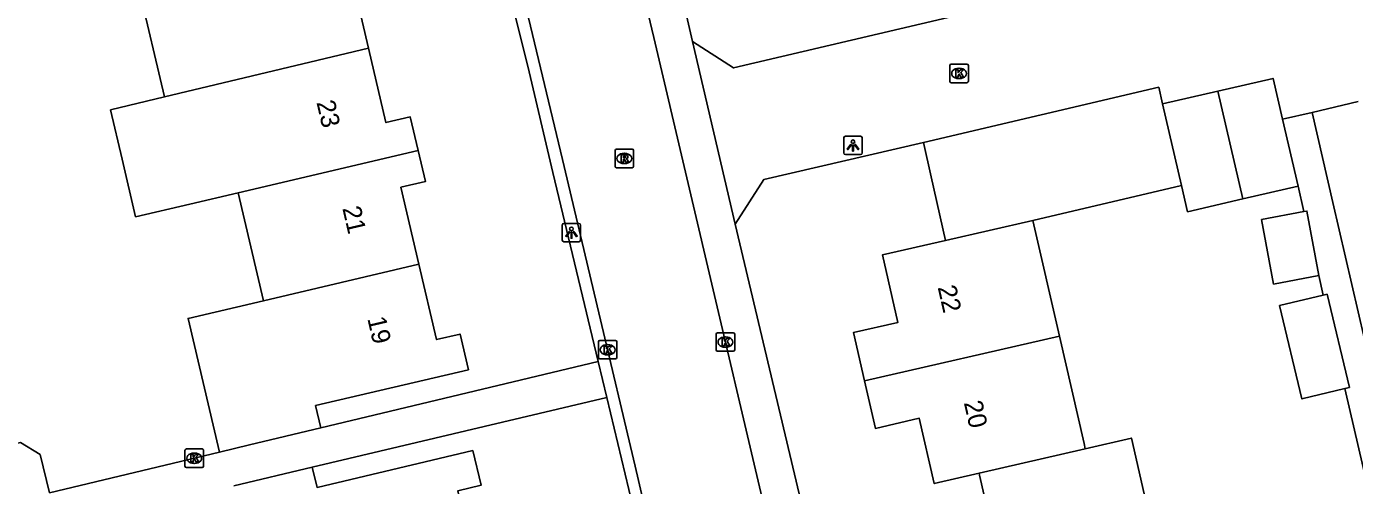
# Model space of a CAD drawing. Extents: x 158461 to 159795, y 387220 to 388672.
# Drawn here: x 159384.4 to 159456.2, y 388583.8 to 388608.6 of the extents above; entities that cross this region are included whole.
import ezdxf

# ---------------------------------------------------------------- set-up
doc = ezdxf.new("R2010")
doc.units = 0
for name, color, linetype in [('IMGEO_Kolk', 7, 'Continuous'), ('IMGEO_Lichtpunt', 7, 'Continuous'), ('IMGEO_Muur', 7, 'Continuous'), ('IMGEO_Pand', 7, 'Continuous'), ('IMGEO_Pand_nummerreeks', 7, 'Continuous'), ('IMGEO_Parkeervlak_open', 7, 'Continuous'), ('IMGEO_Rijbaan_lokaal_open', 7, 'Continuous'), ('IMGEO_Rioolput', 7, 'Continuous'), ('IMGEO_Voetpad_open', 7, 'Continuous'), ('IMGEO_Woonerf_open', 7, 'Continuous')]:
    doc.layers.add(name, color=color, linetype=linetype)

msp = doc.modelspace()

# ---------------------------------------------------------------- linework, layer by layer
at = {"layer": 'IMGEO_Kolk'}
for p, q in [((159434.287, 388605.63), (159434.287, 388606.482)), ((159434.362, 388606.556), (159435.214, 388606.556)), ((159434.775, 388606.336), (159434.8, 388606.336)), ((159435.288, 388606.482), (159435.288, 388605.63)), ((159435.214, 388605.556), (159434.362, 388605.556)), ((159434.798, 388605.776), (159434.773, 388605.776)), ((159415.366, 388591.619), (159416.218, 388591.619)), ((159421.658, 388591.109), (159421.658, 388591.961)), ((159421.733, 388592.035), (159422.585, 388592.035)), ((159422.146, 388591.815), (159422.171, 388591.815)), ((159422.659, 388591.961), (159422.659, 388591.109)), ((159415.291, 388590.693), (159415.291, 388591.545)), ((159415.779, 388591.399), (159415.804, 388591.399)), ((159416.292, 388591.545), (159416.292, 388590.693)), ((159422.585, 388591.035), (159421.733, 388591.035)), ((159422.169, 388591.255), (159422.144, 388591.255)), ((159416.218, 388590.619), (159415.366, 388590.619)), ((159415.802, 388590.839), (159415.777, 388590.839)), ((159392.949, 388584.828), (159392.949, 388585.68)), ((159393.024, 388585.754), (159393.876, 388585.754)), ((159393.437, 388585.534), (159393.462, 388585.534)), ((159393.95, 388585.68), (159393.95, 388584.828)), ((159393.876, 388584.754), (159393.024, 388584.754)), ((159393.46, 388584.974), (159393.435, 388584.974))]:
    msp.add_line(p, q, dxfattribs=at)
for points in [[(159434.287, 388605.63), (159434.287, 388606.482)], [(159434.362, 388606.556), (159435.214, 388606.556)], [(159434.608, 388606.256), (159434.731, 388606.256), (159434.731, 388606.105), (159434.861, 388606.256), (159435.025, 388606.256), (159434.879, 388606.105), (159435.032, 388605.856), (159434.88, 388605.856), (159434.795, 388606.02), (159434.731, 388605.953), (159434.731, 388605.856), (159434.608, 388605.856), (159434.608, 388606.256)], [(159435.288, 388606.482), (159435.288, 388605.63)], [(159435.214, 388605.556), (159434.362, 388605.556)], [(159415.366, 388591.619), (159416.218, 388591.619)], [(159421.658, 388591.109), (159421.658, 388591.961)], [(159421.733, 388592.035), (159422.585, 388592.035)], [(159421.979, 388591.735), (159422.102, 388591.735), (159422.102, 388591.584), (159422.232, 388591.735), (159422.396, 388591.735), (159422.25, 388591.584), (159422.403, 388591.335), (159422.251, 388591.335), (159422.166, 388591.499), (159422.102, 388591.432), (159422.102, 388591.335), (159421.979, 388591.335), (159421.979, 388591.735)], [(159422.659, 388591.961), (159422.659, 388591.109)], [(159415.291, 388590.693), (159415.291, 388591.545)], [(159415.612, 388591.319), (159415.735, 388591.319), (159415.735, 388591.168), (159415.865, 388591.319), (159416.029, 388591.319), (159415.883, 388591.168), (159416.036, 388590.919), (159415.884, 388590.919), (159415.799, 388591.083), (159415.735, 388591.016), (159415.735, 388590.919), (159415.612, 388590.919), (159415.612, 388591.319)], [(159416.292, 388591.545), (159416.292, 388590.693)], [(159422.585, 388591.035), (159421.733, 388591.035)], [(159416.218, 388590.619), (159415.366, 388590.619)], [(159392.949, 388584.828), (159392.949, 388585.68)], [(159393.024, 388585.754), (159393.876, 388585.754)], [(159393.27, 388585.454), (159393.393, 388585.454), (159393.393, 388585.303), (159393.523, 388585.454), (159393.687, 388585.454), (159393.541, 388585.303), (159393.694, 388585.054), (159393.542, 388585.054), (159393.457, 388585.218), (159393.393, 388585.151), (159393.393, 388585.054), (159393.27, 388585.054), (159393.27, 388585.454)], [(159393.95, 388585.68), (159393.95, 388584.828)], [(159393.876, 388584.754), (159393.024, 388584.754)]]:
    msp.add_lwpolyline(points, dxfattribs=at)
for centre, start, end in [((159434.364, 388606.48), 91.55205, 178.44795), ((159434.364, 388606.48), 91.55205, 178.44795), ((159435.212, 388606.48), 1.55205, 88.44795), ((159435.212, 388606.48), 1.55205, 88.44795), ((159434.364, 388605.632), 181.55205, 268.44795), ((159434.364, 388605.632), 181.55205, 268.44795), ((159435.212, 388605.632), 271.55205, 358.44795), ((159435.212, 388605.632), 271.55205, 358.44795), ((159415.368, 388591.543), 91.55205, 178.44795), ((159415.368, 388591.543), 91.55205, 178.44795), ((159416.216, 388591.543), 1.55205, 88.44795), ((159416.216, 388591.543), 1.55205, 88.44795), ((159421.735, 388591.959), 91.55205, 178.44795), ((159421.735, 388591.959), 91.55205, 178.44795), ((159422.583, 388591.959), 1.55205, 88.44795), ((159422.583, 388591.959), 1.55205, 88.44795), ((159421.735, 388591.111), 181.55205, 268.44795), ((159421.735, 388591.111), 181.55205, 268.44795), ((159422.583, 388591.111), 271.55205, 358.44795), ((159422.583, 388591.111), 271.55205, 358.44795), ((159415.368, 388590.695), 181.55205, 268.44795), ((159415.368, 388590.695), 181.55205, 268.44795), ((159416.216, 388590.695), 271.55205, 358.44795), ((159416.216, 388590.695), 271.55205, 358.44795), ((159393.026, 388585.678), 91.55205, 178.44795), ((159393.026, 388585.678), 91.55205, 178.44795), ((159393.874, 388585.678), 1.55205, 88.44795), ((159393.874, 388585.678), 1.55205, 88.44795), ((159393.026, 388584.83), 181.55205, 268.44795), ((159393.026, 388584.83), 181.55205, 268.44795), ((159393.874, 388584.83), 271.55205, 358.44795), ((159393.874, 388584.83), 271.55205, 358.44795)]:
    msp.add_arc(centre, 0.0765, start, end, dxfattribs=at)
for centre, major_axis, ratio, start_param, end_param in [((159434.774, 388606.056), (-0.387, 0.002), 0.722429, 4.712389, 7.853982), ((159434.799, 388606.056), (-0.39, 0.002), 0.717154, 1.570796, 4.712389), ((159422.145, 388591.535), (-0.387, 0.002), 0.722429, 4.712389, 7.853982), ((159422.17, 388591.535), (-0.39, 0.002), 0.717154, 1.570796, 4.712389), ((159415.778, 388591.119), (-0.387, 0.002), 0.722429, 4.712389, 7.853982), ((159415.803, 388591.119), (-0.39, 0.002), 0.717154, 1.570796, 4.712389), ((159393.436, 388585.254), (-0.387, 0.002), 0.722429, 4.712389, 7.853982), ((159393.461, 388585.254), (-0.39, 0.002), 0.717154, 1.570796, 4.712389)]:
    msp.add_ellipse(centre, major_axis=major_axis, ratio=ratio, start_param=start_param, end_param=end_param, dxfattribs=at)
at = {"layer": 'IMGEO_Lichtpunt'}
for p, q in [((159428.554, 388602.569), (159428.554, 388601.762)), ((159428.554, 388602.569), (159428.554, 388601.762)), ((159429.456, 388602.664), (159428.648, 388602.664)), ((159429.456, 388602.664), (159428.648, 388602.664)), ((159429.55, 388601.762), (159429.55, 388602.569)), ((159429.55, 388601.762), (159429.55, 388602.569)), ((159428.648, 388601.668), (159429.456, 388601.668)), ((159428.648, 388601.668), (159429.456, 388601.668)), ((159413.338, 388597.856), (159413.338, 388597.049)), ((159413.338, 388597.856), (159413.338, 388597.049)), ((159414.24, 388597.951), (159413.432, 388597.951)), ((159414.24, 388597.951), (159413.432, 388597.951)), ((159414.334, 388597.049), (159414.334, 388597.856)), ((159414.334, 388597.049), (159414.334, 388597.856)), ((159413.432, 388596.955), (159414.24, 388596.955)), ((159413.432, 388596.955), (159414.24, 388596.955))]:
    msp.add_line(p, q, dxfattribs=at)
for points in [[(159428.928, 388602.233), (159428.967, 388602.205), (159428.779, 388601.943), (159428.741, 388601.97), (159428.928, 388602.233)], [(159429.03, 388602.185), (159429.077, 388602.185), (159429.077, 388601.863), (159429.03, 388601.863), (159429.03, 388602.185)], [(159429.14, 388602.205), (159429.178, 388602.232), (159429.365, 388601.97), (159429.326, 388601.942), (159429.14, 388602.205)], [(159413.712, 388597.52), (159413.751, 388597.492), (159413.563, 388597.23), (159413.525, 388597.257), (159413.712, 388597.52)], [(159413.814, 388597.472), (159413.861, 388597.472), (159413.861, 388597.15), (159413.814, 388597.15), (159413.814, 388597.472)], [(159413.924, 388597.492), (159413.962, 388597.519), (159414.149, 388597.257), (159414.11, 388597.229), (159413.924, 388597.492)]]:
    msp.add_lwpolyline(points, dxfattribs=at)
for centre in [(159429.053, 388602.367), (159413.837, 388597.654)]:
    msp.add_circle(centre, 0.0994, dxfattribs=at)
for centre, start, end in [((159428.648, 388602.569), 90, 180), ((159428.648, 388602.569), 90, 180), ((159429.456, 388602.569), 0, 90), ((159429.456, 388602.569), 0, 90), ((159428.648, 388601.762), 180, 270), ((159428.648, 388601.762), 180, 270), ((159429.456, 388601.762), 270, 0), ((159429.456, 388601.762), 270, 360), ((159413.432, 388597.856), 90, 180), ((159413.432, 388597.856), 90, 180), ((159414.24, 388597.856), 0, 90), ((159414.24, 388597.856), 0, 90), ((159413.432, 388597.049), 180, 270), ((159413.432, 388597.049), 180, 270), ((159414.24, 388597.049), 270, 0), ((159414.24, 388597.049), 270, 360)]:
    msp.add_arc(centre, 0.0946, start, end, dxfattribs=at)
at = {"layer": 'IMGEO_Muur'}
msp.add_lwpolyline([(159446.811, 388599.997), (159438.77, 388598.115)], dxfattribs=at)
at = {"layer": 'IMGEO_Pand'}
for points in [[(159410.047, 388612.208), (159403.538, 388610.68), (159402.669, 388611.143), (159402.175, 388610.36), (159402.862, 388607.429)], [(159390.46, 388610.679), (159391.844, 388604.785)], [(159402.862, 388607.429), (159391.844, 388604.785)], [(159405.551, 388601.896), (159405.126, 388603.705), (159403.808, 388603.396), (159402.862, 388607.429)], [(159448.775, 388605.101), (159451.757, 388605.792), (159452.268, 388603.585)], [(159391.844, 388604.785), (159388.927, 388604.085), (159389.552, 388601.421), (159390.283, 388598.31), (159393.203, 388598.996), (159395.816, 388599.61)], [(159445.789, 388604.41), (159448.775, 388605.101)], [(159450.122, 388599.274), (159448.775, 388605.101)], [(159453.863, 388603.952), (159456.364, 388604.531)], [(159446.811, 388599.997), (159445.789, 388604.41)], [(159457.729, 388587.263), (159454.991, 388599.081), (159453.863, 388603.952)], [(159452.268, 388603.585), (159453.107, 388599.965)], [(159405.551, 388601.896), (159395.816, 388599.61)], [(159405.593, 388595.744), (159404.618, 388599.9), (159405.946, 388600.212), (159405.551, 388601.896)], [(159395.816, 388599.61), (159397.187, 388593.769)], [(159450.122, 388599.274), (159447.139, 388598.583), (159446.811, 388599.997)], [(159453.107, 388599.965), (159450.122, 388599.274)], [(159434.05, 388597.03), (159438.77, 388598.115)], [(159438.77, 388598.115), (159440.209, 388591.856)], [(159453.426, 388598.587), (159451.132, 388598.158), (159451.784, 388594.67), (159454.238, 388595.128)], [(159453.426, 388598.587), (159453.587, 388598.617), (159454.238, 388595.128)], [(159429.679, 388589.432), (159429.078, 388592.046), (159431.483, 388592.598), (159430.644, 388596.247), (159434.05, 388597.03)], [(159397.187, 388593.769), (159405.593, 388595.744)], [(159400.297, 388586.896), (159400.01, 388588.095), (159408.269, 388590.034), (159407.817, 388591.961), (159406.551, 388591.664), (159405.593, 388595.744)], [(159397.187, 388593.769), (159393.12, 388592.813), (159394.819, 388585.583)], [(159454.471, 388594.071), (159452.106, 388593.503), (159453.317, 388588.464), (159455.64, 388589.022)], [(159454.471, 388594.071), (159454.673, 388594.12), (159455.884, 388589.081), (159455.64, 388589.022)], [(159440.209, 388591.856), (159429.679, 388589.432)], [(159441.61, 388585.767), (159441.545, 388586.047), (159440.209, 388591.856)], [(159429.679, 388589.432), (159430.268, 388586.869), (159432.637, 388587.414), (159433.448, 388583.886), (159435.865, 388584.443)], [(159400.297, 388586.896), (159396.431, 388585.969), (159394.819, 388585.583)], [(159385.62, 388583.379), (159385.123, 388585.453), (159384.06, 388586.111), (159381.018, 388585.381), (159381.721, 388582.444)], [(159445.504, 388580.249), (159445.159, 388581.748), (159444.103, 388586.341), (159441.61, 388585.767)], [(159408.673, 388579.37), (159407.698, 388583.496), (159408.949, 388583.792), (159408.505, 388585.668), (159400.088, 388583.677), (159399.831, 388584.767)], [(159441.61, 388585.767), (159435.865, 388584.443)], [(159395.598, 388583.766), (159399.831, 388584.767)], [(159435.865, 388584.443), (159435.889, 388584.337), (159436.699, 388580.813), (159428.298, 388578.881)]]:
    msp.add_lwpolyline(points, dxfattribs=at)
at = {"layer": 'IMGEO_Parkeervlak_open'}
for points in [[(159445.789, 388604.41), (159445.577, 388605.31), (159432.855, 388602.318)], [(159434.05, 388597.03), (159433.274, 388600.465), (159432.855, 388602.318)], [(159438.77, 388598.115), (159446.811, 388599.997)]]:
    msp.add_lwpolyline(points, dxfattribs=at)
at = {"layer": 'IMGEO_Rijbaan_lokaal_open'}
for points in [[(159414.797, 388622.614), (159418.283, 388608.008), (159426.997, 388570.983)], [(159420.765, 388569.841), (159417.279, 388584.826), (159413.357, 388601.409), (159409.164, 388618.928), (159408.644, 388621.21)]]:
    msp.add_lwpolyline(points, dxfattribs=at)
at = {"layer": 'IMGEO_Rioolput'}
for p, q in [((159416.195, 388601.034), (159416.195, 388601.886)), ((159416.27, 388601.96), (159417.122, 388601.96)), ((159416.683, 388601.74), (159416.708, 388601.74)), ((159417.196, 388601.886), (159417.196, 388601.034)), ((159417.122, 388600.96), (159416.27, 388600.96)), ((159416.706, 388601.18), (159416.681, 388601.18))]:
    msp.add_line(p, q, dxfattribs=at)
for points in [[(159416.195, 388601.034), (159416.195, 388601.886)], [(159416.27, 388601.96), (159417.122, 388601.96)], [(159416.784, 388601.658), (159416.532, 388601.66), (159416.532, 388601.26)], [(159417.196, 388601.886), (159417.196, 388601.034)], [(159417.122, 388600.96), (159416.27, 388600.96)], [(159416.532, 388601.26), (159416.656, 388601.26), (159416.656, 388601.422), (159416.667, 388601.422)], [(159416.71, 388601.579), (159416.656, 388601.579), (159416.656, 388601.498)], [(159416.656, 388601.498), (159416.708, 388601.498)], [(159416.714, 388601.393), (159416.785, 388601.26), (159416.925, 388601.26), (159416.86, 388601.386)]]:
    msp.add_lwpolyline(points, dxfattribs=at)
for centre, radius, start, end in [((159416.272, 388601.884), 0.0765, 91.55205, 178.44795), ((159416.272, 388601.884), 0.0765, 91.55205, 178.44795), ((159416.783, 388601.548), 0.109, 350.36119, 89.41601), ((159417.12, 388601.884), 0.0765, 1.55205, 88.44795), ((159417.12, 388601.884), 0.0765, 1.55205, 88.44795), ((159416.272, 388601.036), 0.0765, 181.55205, 268.44795), ((159416.272, 388601.036), 0.0765, 181.55205, 268.44795), ((159416.666, 388601.369), 0.0533, 26.02933, 88.69889), ((159416.692, 388601.687), 0.19, 274.7715, 282.96867), ((159416.716, 388601.483), 0.0964, 77.00612, 93.18647), ((159416.73, 388601.54), 0.0378, 276.66336, 79.67722), ((159416.781, 388601.548), 0.112, 277.58423, 350.98172), ((159416.765, 388601.333), 0.108, 29.51342, 73.79051), ((159417.12, 388601.036), 0.0765, 271.55205, 358.44795), ((159417.12, 388601.036), 0.0765, 271.55205, 358.44795)]:
    msp.add_arc(centre, radius, start, end, dxfattribs=at)
for centre, major_axis, ratio, start_param, end_param in [((159416.682, 388601.46), (-0.387, 0.002), 0.722429, 4.712389, 7.853982), ((159416.707, 388601.46), (-0.39, 0.002), 0.717154, 1.570796, 4.712389)]:
    msp.add_ellipse(centre, major_axis=major_axis, ratio=ratio, start_param=start_param, end_param=end_param, dxfattribs=at)
at = {"layer": 'IMGEO_Voetpad_open'}
for points in [[(159416.004, 388636.018), (159414.457, 388633.572), (159415.603, 388628.582), (159416.279, 388625.64), (159416.926, 388622.822), (159420.381, 388607.781)], [(159410.047, 388612.208), (159411.472, 388606.455), (159412.831, 388600.706), (159415.28, 388590.486)], [(159420.381, 388607.781), (159422.68, 388597.911)], [(159453.863, 388603.952), (159452.268, 388603.585)], [(159453.107, 388599.965), (159453.426, 388598.587)], [(159422.68, 388597.911), (159426.984, 388579.764), (159428.082, 388579.949), (159428.298, 388578.881)], [(159454.238, 388595.128), (159454.471, 388594.071)], [(159415.28, 388590.486), (159400.297, 388586.896)], [(159415.748, 388588.531), (159415.28, 388590.486)], [(159455.64, 388589.022), (159457.798, 388579.704)], [(159399.831, 388584.767), (159415.748, 388588.531)], [(159415.748, 388588.531), (159420.117, 388570.298)], [(159394.819, 388585.583), (159385.62, 388583.379)]]:
    msp.add_lwpolyline(points, dxfattribs=at)
at = {"layer": 'IMGEO_Woonerf_open'}
for points in [[(159420.381, 388607.781), (159422.596, 388606.359), (159455.946, 388614.208)], [(159432.855, 388602.318), (159424.232, 388600.319), (159422.68, 388597.911)]]:
    msp.add_lwpolyline(points, dxfattribs=at)

# ---------------------------------------------------------------- texts
at = {"layer": 'IMGEO_Pand_nummerreeks'}
for s, rotation, p in [('23', 283.08107, (159400.051, 388604.496)), ('21', 283.08107, (159401.45, 388598.768)), ('22', 282.78261, (159433.625, 388594.497)), ('19', 283.08107, (159402.801, 388592.804)), ('20', 282.78248, (159435.04, 388588.259))]:
    msp.add_text(s, height=1, rotation=rotation, dxfattribs=at).set_placement(p)

doc.saveas('drawing.dxf')
